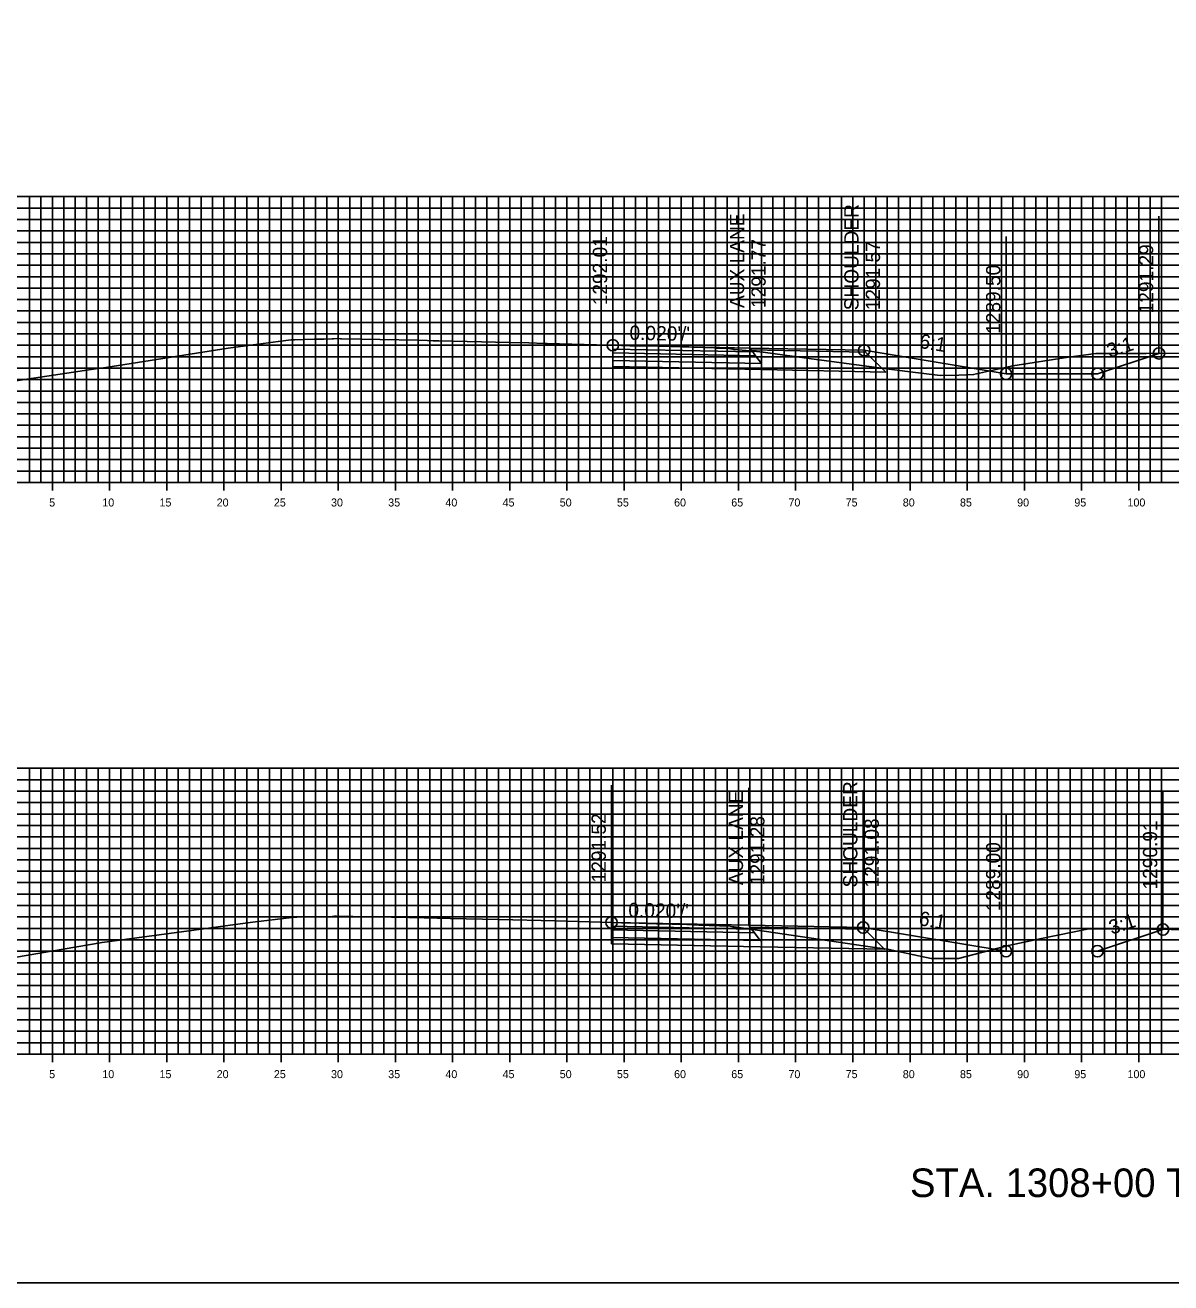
# Model space of a CAD drawing. Extents: x 674939 to 678919, y 750652 to 765176.
# Drawn here: x 678751.2 to 678851.3, y 764726.3 to 764836.3 of the extents above; entities that cross this region are included whole.
import ezdxf

# ---------------------------------------------------------------- set-up
doc = ezdxf.new("R2010")
doc.units = 0
for name, color, linetype in [('R_Alt Surface', 7, 'Continuous'), ('R_Axis', 7, 'Continuous'), ('R_Axis Annot', 7, 'Continuous'), ('R_Draft', 7, 'Continuous'), ('R_Exist Surface', 7, 'Continuous'), ('R_Fin Surface', 7, 'Continuous'), ('R_Grid', 7, 'Continuous'), ('R_No Plot', 7, 'Continuous'), ('R_Xsect Elev', 7, 'Continuous'), ('R_Xsect Slope', 7, 'Continuous')]:
    doc.layers.add(name, color=color, linetype=linetype)

msp = doc.modelspace()

# ---------------------------------------------------------------- linework, layer by layer
for points in [[(678824.53, 764807.85), (678836.93, 764805.79)], [(678836.93, 764805.79), (678844.93, 764805.79), (678850.3, 764807.58)], [(678824.43, 764757.37), (678836.93, 764755.29)], [(678836.93, 764755.29), (678844.93, 764755.29), (678850.65, 764757.19)]]:
    msp.add_lwpolyline(points)
at = {"layer": 'R_Alt Surface'}
for points in [[(678802.54, 764807.96), (678802.54, 764807.63), (678815.03, 764807.38), (678814.78, 764807.71)], [(678802.54, 764807.63), (678802.54, 764806.97), (678815.53, 764806.71), (678815.03, 764807.38)], [(678802.43, 764757.48), (678802.43, 764757.15), (678814.93, 764756.9), (678814.68, 764757.23)], [(678802.43, 764757.15), (678802.43, 764756.49), (678815.43, 764756.23), (678814.93, 764756.9)]]:
    msp.add_lwpolyline(points, close=True, dxfattribs=at)
for points in [[(678802.54, 764806.97), (678802.54, 764806.43), (678815.53, 764806.17), (678826.41, 764805.95), (678824.65, 764807.7)], [(678802.43, 764756.49), (678802.43, 764755.95), (678815.43, 764755.69), (678826.3, 764755.47), (678824.55, 764757.21)]]:
    msp.add_lwpolyline(points, dxfattribs=at)
at = {"layer": 'R_Axis'}
for p, q in [((678598.53, 764796.29), (678898.53, 764796.29)), ((678753.53, 764795.59), (678753.53, 764796.99)), ((678758.53, 764795.59), (678758.53, 764796.99)), ((678763.53, 764795.59), (678763.53, 764796.99)), ((678768.53, 764795.59), (678768.53, 764796.99)), ((678773.53, 764795.59), (678773.53, 764796.99)), ((678778.53, 764795.59), (678778.53, 764796.99)), ((678783.53, 764795.59), (678783.53, 764796.99)), ((678788.53, 764795.59), (678788.53, 764796.99)), ((678793.53, 764795.59), (678793.53, 764796.99)), ((678798.53, 764795.59), (678798.53, 764796.99)), ((678803.53, 764795.59), (678803.53, 764796.99)), ((678808.53, 764795.59), (678808.53, 764796.99)), ((678813.53, 764795.59), (678813.53, 764796.99)), ((678818.53, 764795.59), (678818.53, 764796.99)), ((678823.53, 764795.59), (678823.53, 764796.99)), ((678828.53, 764795.59), (678828.53, 764796.99)), ((678833.53, 764795.59), (678833.53, 764796.99)), ((678838.53, 764795.59), (678838.53, 764796.99)), ((678843.53, 764795.59), (678843.53, 764796.99)), ((678848.53, 764795.59), (678848.53, 764796.99)), ((678753.53, 764745.59), (678753.53, 764746.99)), ((678758.53, 764745.59), (678758.53, 764746.99)), ((678763.53, 764745.59), (678763.53, 764746.99)), ((678768.53, 764745.59), (678768.53, 764746.99)), ((678773.53, 764745.59), (678773.53, 764746.99)), ((678778.53, 764745.59), (678778.53, 764746.99)), ((678783.53, 764745.59), (678783.53, 764746.99)), ((678788.53, 764745.59), (678788.53, 764746.99)), ((678793.53, 764745.59), (678793.53, 764746.99)), ((678798.53, 764745.59), (678798.53, 764746.99)), ((678803.53, 764745.59), (678803.53, 764746.99)), ((678808.53, 764745.59), (678808.53, 764746.99)), ((678813.53, 764745.59), (678813.53, 764746.99)), ((678818.53, 764745.59), (678818.53, 764746.99)), ((678823.53, 764745.59), (678823.53, 764746.99)), ((678828.53, 764745.59), (678828.53, 764746.99)), ((678833.53, 764745.59), (678833.53, 764746.99)), ((678838.53, 764745.59), (678838.53, 764746.99)), ((678843.53, 764745.59), (678843.53, 764746.99)), ((678848.53, 764745.59), (678848.53, 764746.99)), ((678598.53, 764746.29), (678898.53, 764746.29))]:
    msp.add_line(p, q, dxfattribs=at)
at = {"layer": 'R_Exist Surface'}
for points in [[(678749.17, 764805.01), (678757.52, 764806.25), (678758, 764806.33), (678758.22, 764806.36), (678768.89, 764808.03), (678773.29, 764808.61), (678774.4, 764808.76), (678774.41, 764808.76), (678774.45, 764808.77), (678774.71, 764808.77), (678776.42, 764808.83), (678777.11, 764808.82), (678777.31, 764808.82), (678778.01, 764808.85), (678778.07, 764808.85), (678778.12, 764808.86), (678778.45, 764808.87), (678778.74, 764808.86), (678778.82, 764808.86), (678785.52, 764808.73), (678786.31, 764808.71), (678786.83, 764808.68), (678787.34, 764808.69), (678793.53, 764808.54), (678795.19, 764808.49), (678796.56, 764808.45), (678796.81, 764808.44), (678802.2, 764808.3), (678802.54, 764808.29), (678804.03, 764808.25), (678804.65, 764808.24), (678807.05, 764808.2), (678807.64, 764808.18), (678811.43, 764808.06), (678811.62, 764808.05), (678812.65, 764808.02), (678813, 764807.95), (678813.07, 764807.94), (678813.15, 764807.93), (678814.21, 764807.83), (678815.7, 764807.69), (678819.26, 764807.18), (678826.03, 764806.28), (678828.54, 764805.97), (678831.16, 764805.65), (678832.8, 764805.69), (678834.09, 764805.72), (678835.65, 764806.07), (678837.51, 764806.5), (678842.38, 764807.24), (678844.77, 764807.58), (678849.17, 764807.57), (678855.85, 764807.61)], [(678750.21, 764754.73), (678757.88, 764756.06), (678765.9, 764757.12), (678769.53, 764757.63), (678771.05, 764757.82), (678774.48, 764758.24), (678774.49, 764758.24), (678774.59, 764758.25), (678774.91, 764758.27), (678775.76, 764758.29), (678776.5, 764758.31), (678776.71, 764758.31), (678777.37, 764758.31), (678778, 764758.33), (678778.12, 764758.34), (678778.14, 764758.34), (678778.22, 764758.35), (678778.39, 764758.36), (678779.82, 764758.34), (678783.18, 764758.28), (678784.7, 764758.25), (678784.91, 764758.24), (678788.32, 764758.16), (678792.53, 764758.06), (678797.52, 764757.94), (678802.43, 764757.81), (678803.31, 764757.79), (678804.1, 764757.77), (678806.37, 764757.7), (678809.01, 764757.63), (678810.06, 764757.58), (678811.86, 764757.51), (678812.81, 764757.47), (678813.03, 764757.44), (678813.16, 764757.42), (678814.57, 764757.22), (678815.79, 764757.04), (678824.63, 764755.74), (678826.7, 764755.43), (678828.87, 764754.98), (678830.39, 764754.65), (678830.54, 764754.65), (678832.77, 764754.65), (678833.32, 764754.8), (678837.14, 764755.8), (678840.02, 764756.4), (678844.16, 764757.24), (678849.65, 764757.21), (678854.78, 764757.14)]]:
    msp.add_lwpolyline(points, dxfattribs=at)
at = {"layer": 'R_Fin Surface'}
for points in [[(678824.53, 764807.85), (678814.53, 764808.05), (678802.54, 764808.29)], [(678802.54, 764808.29), (678814.53, 764808.05), (678824.53, 764807.85), (678836.93, 764805.79), (678844.93, 764805.79), (678850.3, 764807.58)], [(678824.53, 764807.85), (678824.53, 764807.85)], [(678824.43, 764757.37), (678814.43, 764757.57), (678802.43, 764757.81)], [(678802.43, 764757.81), (678814.43, 764757.57), (678824.43, 764757.37), (678836.93, 764755.29), (678844.93, 764755.29), (678850.65, 764757.19)], [(678824.43, 764757.37), (678824.43, 764757.37)]]:
    msp.add_lwpolyline(points, dxfattribs=at)
for points in [[(678802.54, 764808.29), (678802.54, 764807.96), (678814.78, 764807.71), (678814.53, 764808.05)], [(678814.53, 764808.05), (678824.53, 764807.85), (678824.65, 764807.7), (678814.65, 764807.89)], [(678802.43, 764757.81), (678802.43, 764757.48), (678814.68, 764757.23), (678814.43, 764757.57)], [(678814.43, 764757.57), (678824.43, 764757.37), (678824.55, 764757.21), (678814.55, 764757.41)]]:
    msp.add_lwpolyline(points, close=True, dxfattribs=at)
at = {"layer": 'R_Grid'}
for p, q in [((678598.53, 764821.29), (678898.53, 764821.29)), ((678751.53, 764796.29), (678751.53, 764821.29)), ((678752.53, 764796.29), (678752.53, 764821.29)), ((678753.53, 764796.29), (678753.53, 764821.29)), ((678754.53, 764796.29), (678754.53, 764821.29)), ((678755.53, 764796.29), (678755.53, 764821.29)), ((678756.53, 764796.29), (678756.53, 764821.29)), ((678757.53, 764796.29), (678757.53, 764821.29)), ((678758.53, 764796.29), (678758.53, 764821.29)), ((678759.53, 764796.29), (678759.53, 764821.29)), ((678760.53, 764796.29), (678760.53, 764821.29)), ((678761.53, 764796.29), (678761.53, 764821.29)), ((678762.53, 764796.29), (678762.53, 764821.29)), ((678763.53, 764796.29), (678763.53, 764821.29)), ((678764.53, 764796.29), (678764.53, 764821.29)), ((678765.53, 764796.29), (678765.53, 764821.29)), ((678766.53, 764796.29), (678766.53, 764821.29)), ((678767.53, 764796.29), (678767.53, 764821.29)), ((678768.53, 764796.29), (678768.53, 764821.29)), ((678769.53, 764796.29), (678769.53, 764821.29)), ((678770.53, 764796.29), (678770.53, 764821.29)), ((678771.53, 764796.29), (678771.53, 764821.29)), ((678772.53, 764796.29), (678772.53, 764821.29)), ((678773.53, 764796.29), (678773.53, 764821.29)), ((678774.53, 764796.29), (678774.53, 764821.29)), ((678775.53, 764796.29), (678775.53, 764821.29)), ((678776.53, 764796.29), (678776.53, 764821.29)), ((678777.53, 764796.29), (678777.53, 764821.29)), ((678778.53, 764796.29), (678778.53, 764821.29)), ((678779.53, 764796.29), (678779.53, 764821.29)), ((678780.53, 764796.29), (678780.53, 764821.29)), ((678781.53, 764796.29), (678781.53, 764821.29)), ((678782.53, 764796.29), (678782.53, 764821.29)), ((678783.53, 764796.29), (678783.53, 764821.29)), ((678784.53, 764796.29), (678784.53, 764821.29)), ((678785.53, 764796.29), (678785.53, 764821.29)), ((678786.53, 764796.29), (678786.53, 764821.29)), ((678787.53, 764796.29), (678787.53, 764821.29)), ((678788.53, 764796.29), (678788.53, 764821.29)), ((678789.53, 764796.29), (678789.53, 764821.29)), ((678790.53, 764796.29), (678790.53, 764821.29)), ((678791.53, 764796.29), (678791.53, 764821.29)), ((678792.53, 764796.29), (678792.53, 764821.29)), ((678793.53, 764796.29), (678793.53, 764821.29)), ((678794.53, 764796.29), (678794.53, 764821.29)), ((678795.53, 764796.29), (678795.53, 764821.29)), ((678796.53, 764796.29), (678796.53, 764821.29)), ((678797.53, 764796.29), (678797.53, 764821.29)), ((678798.53, 764796.29), (678798.53, 764821.29)), ((678799.53, 764796.29), (678799.53, 764821.29)), ((678800.53, 764796.29), (678800.53, 764821.29)), ((678801.53, 764796.29), (678801.53, 764821.29)), ((678802.53, 764796.29), (678802.53, 764821.29)), ((678803.53, 764796.29), (678803.53, 764821.29)), ((678804.53, 764796.29), (678804.53, 764821.29)), ((678805.53, 764796.29), (678805.53, 764821.29)), ((678806.53, 764796.29), (678806.53, 764821.29)), ((678807.53, 764796.29), (678807.53, 764821.29)), ((678808.53, 764796.29), (678808.53, 764821.29)), ((678809.53, 764796.29), (678809.53, 764821.29)), ((678810.53, 764796.29), (678810.53, 764821.29)), ((678811.53, 764796.29), (678811.53, 764821.29)), ((678812.53, 764796.29), (678812.53, 764821.29)), ((678813.53, 764796.29), (678813.53, 764821.29)), ((678814.53, 764796.29), (678814.53, 764821.29)), ((678815.53, 764796.29), (678815.53, 764821.29)), ((678816.53, 764796.29), (678816.53, 764821.29)), ((678817.53, 764796.29), (678817.53, 764821.29)), ((678818.53, 764796.29), (678818.53, 764821.29)), ((678819.53, 764796.29), (678819.53, 764821.29)), ((678820.53, 764796.29), (678820.53, 764821.29)), ((678821.53, 764796.29), (678821.53, 764821.29)), ((678822.53, 764796.29), (678822.53, 764821.29)), ((678823.53, 764796.29), (678823.53, 764821.29)), ((678824.53, 764796.29), (678824.53, 764821.29)), ((678825.53, 764796.29), (678825.53, 764821.29)), ((678826.53, 764796.29), (678826.53, 764821.29)), ((678827.53, 764796.29), (678827.53, 764821.29)), ((678828.53, 764796.29), (678828.53, 764821.29)), ((678829.53, 764796.29), (678829.53, 764821.29)), ((678830.53, 764796.29), (678830.53, 764821.29)), ((678831.53, 764796.29), (678831.53, 764821.29)), ((678832.53, 764796.29), (678832.53, 764821.29)), ((678833.53, 764796.29), (678833.53, 764821.29)), ((678834.53, 764796.29), (678834.53, 764821.29)), ((678835.53, 764796.29), (678835.53, 764821.29)), ((678836.53, 764796.29), (678836.53, 764821.29)), ((678837.53, 764796.29), (678837.53, 764821.29)), ((678838.53, 764796.29), (678838.53, 764821.29)), ((678839.53, 764796.29), (678839.53, 764821.29)), ((678840.53, 764796.29), (678840.53, 764821.29)), ((678841.53, 764796.29), (678841.53, 764821.29)), ((678842.53, 764796.29), (678842.53, 764821.29)), ((678843.53, 764796.29), (678843.53, 764821.29)), ((678844.53, 764796.29), (678844.53, 764821.29)), ((678845.53, 764796.29), (678845.53, 764821.29)), ((678846.53, 764796.29), (678846.53, 764821.29)), ((678847.53, 764796.29), (678847.53, 764821.29)), ((678848.53, 764796.29), (678848.53, 764821.29)), ((678849.53, 764796.29), (678849.53, 764821.29)), ((678850.53, 764796.29), (678850.53, 764821.29)), ((678598.53, 764820.29), (678898.53, 764820.29)), ((678598.53, 764819.29), (678898.53, 764819.29)), ((678598.53, 764818.29), (678898.53, 764818.29)), ((678598.53, 764817.29), (678898.53, 764817.29)), ((678598.53, 764816.29), (678898.53, 764816.29)), ((678598.53, 764815.29), (678898.53, 764815.29)), ((678598.53, 764814.29), (678898.53, 764814.29)), ((678598.53, 764813.29), (678898.53, 764813.29)), ((678598.53, 764812.29), (678898.53, 764812.29)), ((678598.53, 764811.29), (678898.53, 764811.29)), ((678598.53, 764810.29), (678898.53, 764810.29)), ((678598.53, 764809.29), (678898.53, 764809.29)), ((678598.53, 764808.29), (678898.53, 764808.29)), ((678598.53, 764807.29), (678898.53, 764807.29)), ((678598.53, 764806.29), (678898.53, 764806.29)), ((678598.53, 764805.29), (678898.53, 764805.29)), ((678598.53, 764804.29), (678898.53, 764804.29)), ((678598.53, 764803.29), (678898.53, 764803.29)), ((678598.53, 764802.29), (678898.53, 764802.29)), ((678598.53, 764801.29), (678898.53, 764801.29)), ((678598.53, 764800.29), (678898.53, 764800.29)), ((678598.53, 764799.29), (678898.53, 764799.29)), ((678598.53, 764798.29), (678898.53, 764798.29)), ((678598.53, 764797.29), (678898.53, 764797.29)), ((678598.53, 764796.29), (678898.53, 764796.29)), ((678598.53, 764771.29), (678898.53, 764771.29)), ((678751.53, 764746.29), (678751.53, 764771.29)), ((678752.53, 764746.29), (678752.53, 764771.29)), ((678753.53, 764746.29), (678753.53, 764771.29)), ((678754.53, 764746.29), (678754.53, 764771.29)), ((678755.53, 764746.29), (678755.53, 764771.29)), ((678756.53, 764746.29), (678756.53, 764771.29)), ((678757.53, 764746.29), (678757.53, 764771.29)), ((678758.53, 764746.29), (678758.53, 764771.29)), ((678759.53, 764746.29), (678759.53, 764771.29)), ((678760.53, 764746.29), (678760.53, 764771.29)), ((678761.53, 764746.29), (678761.53, 764771.29)), ((678762.53, 764746.29), (678762.53, 764771.29)), ((678763.53, 764746.29), (678763.53, 764771.29)), ((678764.53, 764746.29), (678764.53, 764771.29)), ((678765.53, 764746.29), (678765.53, 764771.29)), ((678766.53, 764746.29), (678766.53, 764771.29)), ((678767.53, 764746.29), (678767.53, 764771.29)), ((678768.53, 764746.29), (678768.53, 764771.29)), ((678769.53, 764746.29), (678769.53, 764771.29)), ((678770.53, 764746.29), (678770.53, 764771.29)), ((678771.53, 764746.29), (678771.53, 764771.29)), ((678772.53, 764746.29), (678772.53, 764771.29)), ((678773.53, 764746.29), (678773.53, 764771.29)), ((678774.53, 764746.29), (678774.53, 764771.29)), ((678775.53, 764746.29), (678775.53, 764771.29)), ((678776.53, 764746.29), (678776.53, 764771.29)), ((678777.53, 764746.29), (678777.53, 764771.29)), ((678778.53, 764746.29), (678778.53, 764771.29)), ((678779.53, 764746.29), (678779.53, 764771.29)), ((678780.53, 764746.29), (678780.53, 764771.29)), ((678781.53, 764746.29), (678781.53, 764771.29)), ((678782.53, 764746.29), (678782.53, 764771.29)), ((678783.53, 764746.29), (678783.53, 764771.29)), ((678784.53, 764746.29), (678784.53, 764771.29)), ((678785.53, 764746.29), (678785.53, 764771.29)), ((678786.53, 764746.29), (678786.53, 764771.29)), ((678787.53, 764746.29), (678787.53, 764771.29)), ((678788.53, 764746.29), (678788.53, 764771.29)), ((678789.53, 764746.29), (678789.53, 764771.29)), ((678790.53, 764746.29), (678790.53, 764771.29)), ((678791.53, 764746.29), (678791.53, 764771.29)), ((678792.53, 764746.29), (678792.53, 764771.29)), ((678793.53, 764746.29), (678793.53, 764771.29)), ((678794.53, 764746.29), (678794.53, 764771.29)), ((678795.53, 764746.29), (678795.53, 764771.29)), ((678796.53, 764746.29), (678796.53, 764771.29)), ((678797.53, 764746.29), (678797.53, 764771.29)), ((678798.53, 764746.29), (678798.53, 764771.29)), ((678799.53, 764746.29), (678799.53, 764771.29)), ((678800.53, 764746.29), (678800.53, 764771.29)), ((678801.53, 764746.29), (678801.53, 764771.29)), ((678802.53, 764746.29), (678802.53, 764771.29)), ((678803.53, 764746.29), (678803.53, 764771.29)), ((678804.53, 764746.29), (678804.53, 764771.29)), ((678805.53, 764746.29), (678805.53, 764771.29)), ((678806.53, 764746.29), (678806.53, 764771.29)), ((678807.53, 764746.29), (678807.53, 764771.29)), ((678808.53, 764746.29), (678808.53, 764771.29)), ((678809.53, 764746.29), (678809.53, 764771.29)), ((678810.53, 764746.29), (678810.53, 764771.29)), ((678811.53, 764746.29), (678811.53, 764771.29)), ((678812.53, 764746.29), (678812.53, 764771.29)), ((678813.53, 764746.29), (678813.53, 764771.29)), ((678814.53, 764746.29), (678814.53, 764771.29)), ((678815.53, 764746.29), (678815.53, 764771.29)), ((678816.53, 764746.29), (678816.53, 764771.29)), ((678817.53, 764746.29), (678817.53, 764771.29)), ((678818.53, 764746.29), (678818.53, 764771.29)), ((678819.53, 764746.29), (678819.53, 764771.29)), ((678820.53, 764746.29), (678820.53, 764771.29)), ((678821.53, 764746.29), (678821.53, 764771.29)), ((678822.53, 764746.29), (678822.53, 764771.29)), ((678823.53, 764746.29), (678823.53, 764771.29)), ((678824.53, 764746.29), (678824.53, 764771.29)), ((678825.53, 764746.29), (678825.53, 764771.29)), ((678826.53, 764746.29), (678826.53, 764771.29)), ((678827.53, 764746.29), (678827.53, 764771.29)), ((678828.53, 764746.29), (678828.53, 764771.29)), ((678829.53, 764746.29), (678829.53, 764771.29)), ((678830.53, 764746.29), (678830.53, 764771.29)), ((678831.53, 764746.29), (678831.53, 764771.29)), ((678832.53, 764746.29), (678832.53, 764771.29)), ((678833.53, 764746.29), (678833.53, 764771.29)), ((678834.53, 764746.29), (678834.53, 764771.29)), ((678835.53, 764746.29), (678835.53, 764771.29)), ((678836.53, 764746.29), (678836.53, 764771.29)), ((678837.53, 764746.29), (678837.53, 764771.29)), ((678838.53, 764746.29), (678838.53, 764771.29)), ((678839.53, 764746.29), (678839.53, 764771.29)), ((678840.53, 764746.29), (678840.53, 764771.29)), ((678841.53, 764746.29), (678841.53, 764771.29)), ((678842.53, 764746.29), (678842.53, 764771.29)), ((678843.53, 764746.29), (678843.53, 764771.29)), ((678844.53, 764746.29), (678844.53, 764771.29)), ((678845.53, 764746.29), (678845.53, 764771.29)), ((678846.53, 764746.29), (678846.53, 764771.29)), ((678847.53, 764746.29), (678847.53, 764771.29)), ((678848.53, 764746.29), (678848.53, 764771.29)), ((678849.53, 764746.29), (678849.53, 764771.29)), ((678850.53, 764746.29), (678850.53, 764771.29)), ((678598.53, 764770.29), (678898.53, 764770.29)), ((678598.53, 764769.29), (678898.53, 764769.29)), ((678598.53, 764768.29), (678898.53, 764768.29)), ((678598.53, 764767.29), (678898.53, 764767.29)), ((678598.53, 764766.29), (678898.53, 764766.29)), ((678598.53, 764765.29), (678898.53, 764765.29)), ((678598.53, 764764.29), (678898.53, 764764.29)), ((678598.53, 764763.29), (678898.53, 764763.29)), ((678598.53, 764762.29), (678898.53, 764762.29)), ((678598.53, 764761.29), (678898.53, 764761.29)), ((678598.53, 764760.29), (678898.53, 764760.29)), ((678598.53, 764759.29), (678898.53, 764759.29)), ((678598.53, 764758.29), (678898.53, 764758.29)), ((678598.53, 764757.29), (678898.53, 764757.29)), ((678598.53, 764756.29), (678898.53, 764756.29)), ((678598.53, 764755.29), (678898.53, 764755.29)), ((678598.53, 764754.29), (678898.53, 764754.29)), ((678598.53, 764753.29), (678898.53, 764753.29)), ((678598.53, 764752.29), (678898.53, 764752.29)), ((678598.53, 764751.29), (678898.53, 764751.29)), ((678598.53, 764750.29), (678898.53, 764750.29)), ((678598.53, 764749.29), (678898.53, 764749.29)), ((678598.53, 764748.29), (678898.53, 764748.29)), ((678598.53, 764747.29), (678898.53, 764747.29)), ((678598.53, 764746.29), (678898.53, 764746.29))]:
    msp.add_line(p, q, dxfattribs=at)
at = {"layer": 'R_No Plot'}
msp.add_lwpolyline([(678578.53, 764726.29), (678918.53, 764726.29), (678918.53, 764946.29), (678578.53, 764946.29)], close=True, dxfattribs=at)
for centre in [(678802.54, 764808.29), (678824.53, 764807.85), (678850.3, 764807.58), (678836.93, 764805.79), (678844.93, 764805.79), (678802.43, 764757.81), (678824.43, 764757.37), (678850.65, 764757.19), (678836.93, 764755.29), (678844.93, 764755.29)]:
    msp.add_circle(centre, 0.5, dxfattribs=at)
at = {"layer": 'R_Xsect Elev'}
for p, q in [((678802.54, 764808.29), (678802.54, 764820.29)), ((678814.53, 764808.05), (678814.53, 764820.05)), ((678824.53, 764807.85), (678824.53, 764819.85)), ((678850.3, 764807.58), (678850.3, 764819.58)), ((678836.93, 764805.79), (678836.93, 764817.79)), ((678802.43, 764757.81), (678802.43, 764769.81)), ((678814.43, 764757.57), (678814.43, 764769.57)), ((678824.43, 764757.37), (678824.43, 764769.37)), ((678850.65, 764757.19), (678850.65, 764769.19)), ((678836.93, 764755.29), (678836.93, 764767.29))]:
    msp.add_line(p, q, dxfattribs=at)

# ---------------------------------------------------------------- texts
at = {"layer": 'R_Axis Annot'}
for s, p in [('5', (678753.25, 764794.19)), ('10', (678757.9, 764794.19)), ('15', (678762.9, 764794.19)), ('20', (678767.9, 764794.19)), ('25', (678772.9, 764794.19)), ('30', (678777.9, 764794.19)), ('35', (678782.9, 764794.19)), ('40', (678787.9, 764794.19)), ('45', (678792.9, 764794.19)), ('50', (678797.9, 764794.19)), ('55', (678802.9, 764794.19)), ('60', (678807.9, 764794.19)), ('65', (678812.9, 764794.19)), ('70', (678817.9, 764794.19)), ('75', (678822.9, 764794.19)), ('80', (678827.9, 764794.19)), ('85', (678832.9, 764794.19)), ('90', (678837.9, 764794.19)), ('95', (678842.9, 764794.19)), ('100', (678847.55, 764794.19)), ('5', (678753.25, 764744.19)), ('10', (678757.9, 764744.19)), ('15', (678762.9, 764744.19)), ('20', (678767.9, 764744.19)), ('25', (678772.9, 764744.19)), ('30', (678777.9, 764744.19)), ('35', (678782.9, 764744.19)), ('40', (678787.9, 764744.19)), ('45', (678792.9, 764744.19)), ('50', (678797.9, 764744.19)), ('55', (678802.9, 764744.19)), ('60', (678807.9, 764744.19)), ('65', (678812.9, 764744.19)), ('70', (678817.9, 764744.19)), ('75', (678822.9, 764744.19)), ('80', (678827.9, 764744.19)), ('85', (678832.9, 764744.19)), ('90', (678837.9, 764744.19)), ('95', (678842.9, 764744.19)), ('100', (678847.55, 764744.19))]:
    msp.add_text(s, height=0.7, dxfattribs=at).set_placement(p)
at = {"layer": 'R_Draft'}
msp.add_text('STA. 1308+00 TO STA. 1311+00', height=2.5, dxfattribs=at).set_placement((678828.53, 764733.79))
at = {"layer": 'R_Xsect Elev'}
for s, p in [('SHOULDER', (678824.03, 764811.35)), ('AUX LANE', (678814.03, 764811.55)), ('1292.01', (678802.04, 764811.79)), ('1291.77', (678815.91, 764811.55)), ('1291.57', (678825.91, 764811.35)), ('1291.29', (678849.8, 764811.08)), ('1289.50', (678836.43, 764809.29)), ('SHOULDER', (678823.93, 764760.87)), ('AUX LANE', (678813.93, 764761.07)), ('1291.52', (678801.93, 764761.31)), ('1291.28', (678815.8, 764761.07)), ('1291.08', (678825.8, 764760.87)), ('1290.91', (678850.15, 764760.69)), ('1289.00', (678836.43, 764758.79))]:
    msp.add_text(s, height=1.25, rotation=90, dxfattribs=at).set_placement(p)
at = {"layer": 'R_Xsect Slope'}
for s, rotation, p in [("0.020'/'", 358.8542, (678803.99, 764808.77)), ('6:1', 350.5377, (678829.29, 764808.07)), ('3:1', 18.4349, (678845.99, 764807.17)), ("0.020'/'", 358.8542, (678803.89, 764758.28)), ('6:1', 350.5377, (678829.24, 764757.58)), ('3:1', 18.4349, (678846.17, 764756.73))]:
    msp.add_text(s, height=1.25, rotation=rotation, dxfattribs=at).set_placement(p)

doc.saveas('drawing.dxf')
